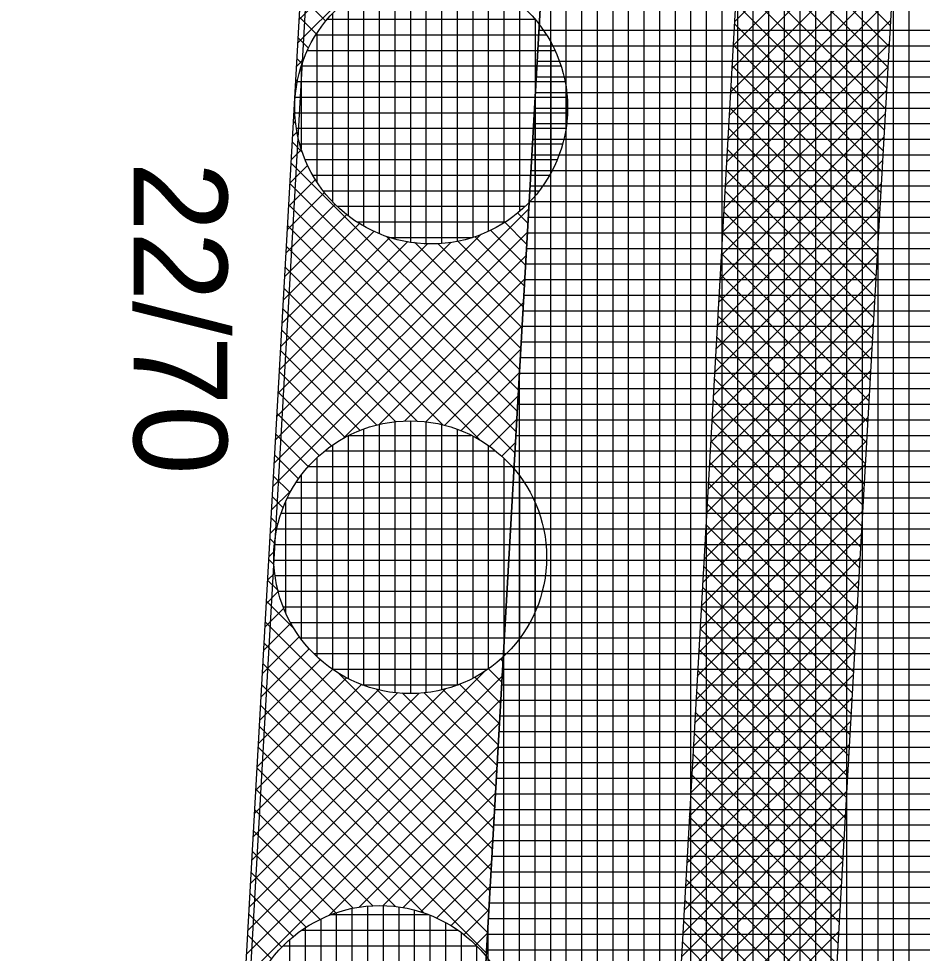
# Model space of a CAD drawing. Extents: x -565346 to -564154, y -1097386 to -1095620.
# Drawn here: x -564301.42 to -564289.82, y -1097169.44 to -1097157.44 of the extents above; entities that cross this region are included whole.
import ezdxf

# ---------------------------------------------------------------- set-up
doc = ezdxf.new("R2010")
doc.units = 0
for name, color, linetype in [('Vrstva 1', 7, 'Continuous'), ('Vrstva 40', 7, 'Continuous'), ('Vrstva 41', 7, 'Continuous'), ('Vrstva 42', 7, 'Continuous'), ('Vrstva 43', 7, 'Continuous'), ('Vrstva 44', 7, 'Continuous')]:
    doc.layers.add(name, color=color, linetype=linetype)

msp = doc.modelspace()

# ---------------------------------------------------------------- linework, layer by layer
at = {"layer": 'Vrstva 1'}
msp.add_line((-564307.09, -1097322.09), (-564296.5, -1097135.53), dxfattribs=at)
at = {"layer": 'Vrstva 41'}
msp.add_lwpolyline([(-564307.383, -1097332.191), (-564304.399, -1097332.838), (-564304.096, -1097322.37), (-564303.226, -1097307.04), (-564296.016, -1097180.02), (-564294.347, -1097150.646), (-564297.42, -1097150.37), (-564307.09, -1097322.09)], close=True, dxfattribs=at)
at = {"layer": 'Vrstva 42'}
for p, q in [((-564294.548, -1097154.186), (-564297.819, -1097157.457)), ((-564294.565, -1097154.486), (-564297.836, -1097157.757)), ((-564290.107, -1097155.361), (-564292.232, -1097157.485)), ((-564292.127, -1097155.638), (-564290.231, -1097157.533)), ((-564290.124, -1097155.661), (-564292.249, -1097157.785)), ((-564290.142, -1097155.961), (-564292.266, -1097158.085)), ((-564292.142, -1097155.905), (-564290.246, -1097157.801)), ((-564292.157, -1097156.173), (-564290.261, -1097158.069)), ((-564290.159, -1097156.261), (-564292.283, -1097158.385)), ((-564292.172, -1097156.441), (-564290.276, -1097158.336)), ((-564290.176, -1097156.561), (-564292.3, -1097158.685)), ((-564292.187, -1097156.708), (-564290.292, -1097158.604)), ((-564290.193, -1097156.861), (-564292.317, -1097158.985)), ((-564292.203, -1097156.976), (-564290.307, -1097158.872)), ((-564297.802, -1097157.15), (-564297.476, -1097157.476)), ((-564290.21, -1097157.161), (-564292.334, -1097159.285)), ((-564292.218, -1097157.244), (-564290.322, -1097159.139)), ((-564297.817, -1097157.418), (-564297.595, -1097157.64)), ((-564294.736, -1097157.485), (-564294.752, -1097157.501)), ((-564290.227, -1097157.46), (-564292.351, -1097159.585)), ((-564292.233, -1097157.511), (-564290.337, -1097159.407)), ((-564297.832, -1097157.685), (-564297.697, -1097157.821)), ((-564290.244, -1097157.76), (-564292.368, -1097159.884)), ((-564292.248, -1097157.779), (-564290.353, -1097159.675)), ((-564297.756, -1097157.96), (-564297.853, -1097158.056)), ((-564297.847, -1097157.953), (-564297.78, -1097158.021)), ((-564290.261, -1097158.06), (-564292.385, -1097160.184)), ((-564292.263, -1097158.046), (-564290.368, -1097159.942)), ((-564297.862, -1097158.221), (-564297.84, -1097158.243)), ((-564297.855, -1097158.341), (-564297.87, -1097158.356)), ((-564290.278, -1097158.36), (-564292.402, -1097160.484)), ((-564292.279, -1097158.314), (-564290.383, -1097160.21)), ((-564297.877, -1097158.489), (-564297.869, -1097158.497)), ((-564292.294, -1097158.582), (-564290.398, -1097160.477)), ((-564297.892, -1097158.757), (-564297.861, -1097158.788)), ((-564297.871, -1097158.64), (-564297.887, -1097158.656)), ((-564290.295, -1097158.66), (-564292.419, -1097160.784)), ((-564292.309, -1097158.849), (-564290.413, -1097160.745)), ((-564297.844, -1097158.896), (-564297.903, -1097158.956)), ((-564290.312, -1097158.96), (-564292.436, -1097161.084)), ((-564297.907, -1097159.024), (-564297.777, -1097159.155)), ((-564292.324, -1097159.117), (-564290.429, -1097161.013)), ((-564297.788, -1097159.123), (-564297.92, -1097159.255)), ((-564297.708, -1097159.326), (-564297.937, -1097159.555)), ((-564297.922, -1097159.292), (-564295.004, -1097162.21)), ((-564290.329, -1097159.26), (-564292.453, -1097161.384)), ((-564292.339, -1097159.385), (-564290.444, -1097161.28)), ((-564297.608, -1097159.508), (-564297.954, -1097159.855)), ((-564297.938, -1097159.56), (-564295.019, -1097162.478)), ((-564290.346, -1097159.56), (-564292.47, -1097161.684)), ((-564297.49, -1097159.674), (-564297.971, -1097160.154)), ((-564292.355, -1097159.652), (-564290.459, -1097161.548)), ((-564297.356, -1097159.823), (-564297.988, -1097160.454)), ((-564297.953, -1097159.828), (-564295.034, -1097162.746)), ((-564294.869, -1097159.8), (-564294.867, -1097159.802)), ((-564294.872, -1097159.884), (-564298.14, -1097163.152)), ((-564297.207, -1097159.956), (-564298.005, -1097160.754)), ((-564295.016, -1097159.936), (-564294.882, -1097160.069)), ((-564290.363, -1097159.859), (-564292.487, -1097161.984)), ((-564292.37, -1097159.92), (-564290.474, -1097161.816)), ((-564297.041, -1097160.073), (-564298.022, -1097161.054)), ((-564295.18, -1097160.055), (-564294.898, -1097160.337)), ((-564294.889, -1097160.184), (-564298.157, -1097163.451)), ((-564296.857, -1097160.172), (-564298.038, -1097161.353)), ((-564297.968, -1097160.095), (-564295.05, -1097163.013)), ((-564295.361, -1097160.157), (-564294.913, -1097160.605)), ((-564290.38, -1097160.159), (-564292.504, -1097162.283)), ((-564292.385, -1097160.188), (-564290.489, -1097162.083)), ((-564295.48, -1097160.209), (-564298.123, -1097162.852)), ((-564295.866, -1097160.312), (-564298.106, -1097162.552)), ((-564296.422, -1097160.303), (-564298.072, -1097161.953)), ((-564296.653, -1097160.251), (-564298.055, -1097161.653)), ((-564296.695, -1097160.237), (-564294.989, -1097161.943)), ((-564296.337, -1097160.312), (-564294.974, -1097161.675)), ((-564295.783, -1097160.3), (-564294.943, -1097161.14)), ((-564295.561, -1097160.24), (-564294.928, -1097160.872)), ((-564296.166, -1097160.33), (-564298.089, -1097162.252)), ((-564297.983, -1097160.363), (-564295.487, -1097162.859)), ((-564296.037, -1097160.329), (-564294.958, -1097161.407)), ((-564294.906, -1097160.483), (-564297.252, -1097162.829)), ((-564290.397, -1097160.459), (-564292.521, -1097162.583)), ((-564292.4, -1097160.455), (-564290.505, -1097162.351)), ((-564297.998, -1097160.631), (-564295.971, -1097162.658)), ((-564294.923, -1097160.783), (-564296.79, -1097162.651)), ((-564290.414, -1097160.759), (-564292.538, -1097162.883)), ((-564292.415, -1097160.723), (-564290.52, -1097162.619)), ((-564298.013, -1097160.899), (-564296.303, -1097162.609)), ((-564292.431, -1097160.99), (-564290.535, -1097162.886)), ((-564294.94, -1097161.083), (-564296.465, -1097162.608)), ((-564290.431, -1097161.059), (-564292.555, -1097163.183)), ((-564298.028, -1097161.166), (-564296.58, -1097162.614)), ((-564292.446, -1097161.258), (-564290.55, -1097163.154)), ((-564294.957, -1097161.383), (-564296.191, -1097162.617)), ((-564290.448, -1097161.359), (-564292.572, -1097163.483)), ((-564298.043, -1097161.434), (-564296.819, -1097162.658)), ((-564292.461, -1097161.526), (-564290.565, -1097163.421)), ((-564298.058, -1097161.702), (-564297.033, -1097162.727)), ((-564294.974, -1097161.683), (-564295.954, -1097162.663)), ((-564290.465, -1097161.659), (-564292.589, -1097163.783)), ((-564292.476, -1097161.793), (-564290.581, -1097163.689)), ((-564298.073, -1097161.97), (-564297.227, -1097162.816)), ((-564294.991, -1097161.983), (-564295.741, -1097162.733)), ((-564290.482, -1097161.959), (-564292.606, -1097164.083)), ((-564292.492, -1097162.061), (-564290.596, -1097163.957)), ((-564298.088, -1097162.237), (-564297.402, -1097162.924)), ((-564295.008, -1097162.283), (-564295.548, -1097162.823)), ((-564290.499, -1097162.259), (-564292.623, -1097164.383)), ((-564292.507, -1097162.329), (-564290.611, -1097164.224)), ((-564298.103, -1097162.505), (-564297.559, -1097163.049)), ((-564295.025, -1097162.583), (-564295.374, -1097162.932)), ((-564290.516, -1097162.558), (-564292.64, -1097164.683)), ((-564292.522, -1097162.596), (-564290.626, -1097164.492)), ((-564298.118, -1097162.773), (-564297.7, -1097163.191)), ((-564295.042, -1097162.883), (-564295.218, -1097163.059)), ((-564290.533, -1097162.858), (-564292.658, -1097164.982)), ((-564292.537, -1097162.864), (-564290.641, -1097164.76)), ((-564298.134, -1097163.041), (-564297.825, -1097163.349)), ((-564295.059, -1097163.182), (-564295.079, -1097163.202)), ((-564290.55, -1097163.158), (-564292.675, -1097165.282)), ((-564292.552, -1097163.132), (-564290.657, -1097165.027)), ((-564298.149, -1097163.309), (-564297.933, -1097163.524)), ((-564292.568, -1097163.399), (-564290.672, -1097165.295)), ((-564297.919, -1097163.496), (-564298.174, -1097163.751)), ((-564290.567, -1097163.458), (-564292.692, -1097165.582)), ((-564298.164, -1097163.576), (-564298.022, -1097163.718)), ((-564292.583, -1097163.667), (-564290.687, -1097165.563)), ((-564290.585, -1097163.758), (-564292.709, -1097165.882)), ((-564298.179, -1097163.844), (-564298.09, -1097163.932)), ((-564298.097, -1097163.958), (-564298.19, -1097164.051)), ((-564292.598, -1097163.934), (-564290.702, -1097165.83)), ((-564298.194, -1097164.112), (-564298.134, -1097164.172)), ((-564290.602, -1097164.058), (-564292.726, -1097166.182)), ((-564292.613, -1097164.202), (-564290.717, -1097166.098)), ((-564298.209, -1097164.38), (-564298.139, -1097164.45)), ((-564298.14, -1097164.283), (-564298.207, -1097164.35)), ((-564290.619, -1097164.358), (-564292.743, -1097166.482)), ((-564292.628, -1097164.47), (-564290.733, -1097166.365)), ((-564298.131, -1097164.557), (-564298.224, -1097164.65)), ((-564298.224, -1097164.647), (-564298.088, -1097164.783)), ((-564290.636, -1097164.658), (-564292.76, -1097166.782)), ((-564292.644, -1097164.737), (-564290.748, -1097166.633)), ((-564298.085, -1097164.794), (-564298.241, -1097164.95)), ((-564298.239, -1097164.915), (-564297.882, -1097165.272)), ((-564290.653, -1097164.957), (-564292.777, -1097167.082)), ((-564298.015, -1097165.007), (-564298.258, -1097165.25)), ((-564292.659, -1097165.005), (-564290.763, -1097166.901)), ((-564297.925, -1097165.2), (-564298.275, -1097165.549)), ((-564298.254, -1097165.183), (-564295.339, -1097168.098)), ((-564290.67, -1097165.257), (-564292.794, -1097167.381)), ((-564292.674, -1097165.273), (-564290.778, -1097167.168)), ((-564297.816, -1097165.374), (-564298.292, -1097165.849)), ((-564298.269, -1097165.451), (-564295.354, -1097168.366)), ((-564297.689, -1097165.53), (-564298.309, -1097166.149)), ((-564290.687, -1097165.557), (-564292.811, -1097167.681)), ((-564292.689, -1097165.54), (-564290.793, -1097167.436)), ((-564297.546, -1097165.669), (-564298.325, -1097166.449)), ((-564295.231, -1097165.66), (-564295.202, -1097165.69)), ((-564295.42, -1097165.805), (-564298.46, -1097168.846)), ((-564297.387, -1097165.793), (-564298.342, -1097166.748)), ((-564298.284, -1097165.718), (-564295.369, -1097168.634)), ((-564295.389, -1097165.785), (-564295.217, -1097165.957)), ((-564292.704, -1097165.808), (-564290.809, -1097167.704)), ((-564295.213, -1097165.881), (-564298.477, -1097169.146)), ((-564297.211, -1097165.9), (-564298.359, -1097167.048)), ((-564297.312, -1097165.842), (-564295.323, -1097167.831)), ((-564295.564, -1097165.893), (-564295.232, -1097166.225)), ((-564290.704, -1097165.857), (-564292.828, -1097167.981)), ((-564295.938, -1097166.041), (-564298.444, -1097168.547)), ((-564296.8, -1097166.055), (-564298.393, -1097167.647)), ((-564297.016, -1097165.987), (-564298.376, -1097167.348)), ((-564298.299, -1097165.986), (-564295.384, -1097168.901)), ((-564296.823, -1097166.048), (-564295.308, -1097167.563)), ((-564295.972, -1097166.05), (-564295.263, -1097166.76)), ((-564295.758, -1097165.982), (-564295.247, -1097166.493)), ((-564295.23, -1097166.181), (-564298.494, -1097169.446)), ((-564296.277, -1097166.098), (-564298.427, -1097168.247)), ((-564296.55, -1097166.088), (-564298.41, -1097167.947)), ((-564296.495, -1097166.093), (-564295.293, -1097167.295)), ((-564296.212, -1097166.094), (-564295.278, -1097167.028)), ((-564290.721, -1097166.157), (-564292.845, -1097168.281)), ((-564292.72, -1097166.076), (-564290.824, -1097167.971)), ((-564298.314, -1097166.254), (-564295.399, -1097169.169)), ((-564292.735, -1097166.343), (-564290.839, -1097168.239)), ((-564295.247, -1097166.481), (-564298.511, -1097169.745)), ((-564298.33, -1097166.522), (-564295.415, -1097169.437)), ((-564290.738, -1097166.457), (-564292.862, -1097168.581)), ((-564292.75, -1097166.611), (-564290.854, -1097168.507)), ((-564298.345, -1097166.789), (-564296.212, -1097168.922)), ((-564295.264, -1097166.781), (-564297.434, -1097168.952)), ((-564290.755, -1097166.757), (-564292.879, -1097168.881)), ((-564292.765, -1097166.878), (-564290.87, -1097168.774)), ((-564298.36, -1097167.057), (-564296.58, -1097168.837)), ((-564295.281, -1097167.081), (-564297.046, -1097168.846)), ((-564290.772, -1097167.057), (-564292.896, -1097169.181)), ((-564292.78, -1097167.146), (-564290.885, -1097169.042)), ((-564298.375, -1097167.325), (-564296.871, -1097168.829)), ((-564295.298, -1097167.381), (-564296.743, -1097168.826)), ((-564290.789, -1097167.357), (-564292.913, -1097169.481)), ((-564292.796, -1097167.414), (-564290.9, -1097169.309)), ((-564298.39, -1097167.593), (-564297.124, -1097168.858)), ((-564295.315, -1097167.681), (-564296.486, -1097168.852)), ((-564290.806, -1097167.656), (-564292.93, -1097169.781)), ((-564292.811, -1097167.681), (-564290.915, -1097169.577)), ((-564298.405, -1097167.861), (-564297.347, -1097168.918)), ((-564295.332, -1097167.981), (-564296.257, -1097168.906)), ((-564290.823, -1097167.956), (-564292.947, -1097170.08)), ((-564292.826, -1097167.949), (-564290.93, -1097169.845)), ((-564298.42, -1097168.128), (-564297.547, -1097169.001)), ((-564292.841, -1097168.217), (-564290.946, -1097170.112)), ((-564295.349, -1097168.28), (-564296.053, -1097168.985)), ((-564290.84, -1097168.256), (-564292.964, -1097170.38)), ((-564298.435, -1097168.396), (-564297.728, -1097169.103)), ((-564295.366, -1097168.58), (-564295.869, -1097169.084)), ((-564290.857, -1097168.556), (-564292.981, -1097170.68)), ((-564292.856, -1097168.484), (-564290.961, -1097170.38)), ((-564298.45, -1097168.664), (-564297.892, -1097169.222)), ((-564292.872, -1097168.752), (-564290.976, -1097170.648)), ((-564298.465, -1097168.932), (-564298.039, -1097169.358)), ((-564295.383, -1097168.88), (-564295.703, -1097169.2)), ((-564290.874, -1097168.856), (-564292.998, -1097170.98)), ((-564292.887, -1097169.02), (-564290.991, -1097170.915)), ((-564295.4, -1097169.18), (-564295.554, -1097169.333)), ((-564290.891, -1097169.156), (-564293.015, -1097171.28)), ((-564298.48, -1097169.199), (-564298.171, -1097169.509)), ((-564292.902, -1097169.287), (-564291.006, -1097171.183))]:
    msp.add_line(p, q, dxfattribs=at)
msp.add_lwpolyline([(-564300.922, -1097310.531), (-564298.925, -1097310.644), (-564291.523, -1097180.275), (-564289.854, -1097150.901), (-564291.851, -1097150.788), (-564293.52, -1097180.162), (-564300.73, -1097307.182)], close=True, dxfattribs=at)
at = {"layer": 'Vrstva 43'}
for p, q in [((-564289.99, -1097197.382), (-564289.99, -1097065.027)), ((-564290.19, -1097200.905), (-564290.19, -1097068.547)), ((-564290.39, -1097204.428), (-564290.39, -1097072.067)), ((-564290.59, -1097207.951), (-564290.59, -1097075.587)), ((-564290.79, -1097211.475), (-564290.79, -1097079.106)), ((-564290.99, -1097214.998), (-564290.99, -1097082.626)), ((-564291.19, -1097218.521), (-564291.19, -1097086.146)), ((-564291.39, -1097222.044), (-564291.39, -1097089.666)), ((-564291.59, -1097225.568), (-564291.59, -1097093.186)), ((-564291.79, -1097229.091), (-564291.79, -1097096.706)), ((-564291.99, -1097232.614), (-564291.99, -1097100.226)), ((-564292.19, -1097236.137), (-564292.19, -1097103.746)), ((-564292.39, -1097239.661), (-564292.39, -1097107.266)), ((-564292.59, -1097243.184), (-564292.59, -1097110.785)), ((-564292.79, -1097246.707), (-564292.79, -1097114.305)), ((-564292.99, -1097250.23), (-564292.99, -1097117.825)), ((-564293.19, -1097253.754), (-564293.19, -1097121.345)), ((-564293.39, -1097257.278), (-564293.39, -1097124.865)), ((-564293.59, -1097260.802), (-564293.59, -1097128.385)), ((-564293.79, -1097264.325), (-564293.79, -1097131.905)), ((-564293.99, -1097267.849), (-564293.99, -1097135.425)), ((-564294.19, -1097271.373), (-564294.19, -1097138.944)), ((-564294.39, -1097274.897), (-564294.39, -1097151.403)), ((-564294.59, -1097278.421), (-564294.59, -1097154.926)), ((-564294.741, -1097157.59), (-564287.73, -1097157.59)), ((-564294.753, -1097157.79), (-564287.741, -1097157.79)), ((-564294.764, -1097157.99), (-564287.753, -1097157.99)), ((-564294.775, -1097158.19), (-564287.764, -1097158.19)), ((-564294.787, -1097158.39), (-564287.775, -1097158.39)), ((-564294.79, -1097281.945), (-564294.79, -1097158.449)), ((-564294.798, -1097158.59), (-564287.787, -1097158.59)), ((-564294.809, -1097158.79), (-564287.798, -1097158.79)), ((-564294.821, -1097158.99), (-564287.81, -1097158.99)), ((-564294.832, -1097159.19), (-564287.821, -1097159.19)), ((-564294.843, -1097159.39), (-564287.832, -1097159.39)), ((-564294.855, -1097159.59), (-564287.844, -1097159.59)), ((-564294.866, -1097159.79), (-564287.855, -1097159.79)), ((-564294.877, -1097159.99), (-564287.866, -1097159.99)), ((-564294.889, -1097160.19), (-564287.878, -1097160.19)), ((-564294.9, -1097160.39), (-564287.889, -1097160.39)), ((-564294.912, -1097160.59), (-564287.9, -1097160.59)), ((-564294.923, -1097160.79), (-564287.912, -1097160.79)), ((-564294.934, -1097160.99), (-564287.923, -1097160.99)), ((-564294.946, -1097161.19), (-564287.935, -1097161.19)), ((-564294.957, -1097161.39), (-564287.946, -1097161.39)), ((-564294.968, -1097161.59), (-564287.957, -1097161.59)), ((-564294.98, -1097161.79), (-564287.969, -1097161.79)), ((-564294.991, -1097161.99), (-564287.98, -1097161.99)), ((-564294.99, -1097285.469), (-564294.99, -1097161.972)), ((-564295.002, -1097162.19), (-564287.991, -1097162.19)), ((-564295.014, -1097162.39), (-564288.003, -1097162.39)), ((-564295.025, -1097162.59), (-564288.014, -1097162.59)), ((-564295.036, -1097162.79), (-564288.025, -1097162.79)), ((-564295.048, -1097162.99), (-564288.037, -1097162.99)), ((-564295.059, -1097163.19), (-564288.048, -1097163.19)), ((-564295.071, -1097163.39), (-564288.06, -1097163.39)), ((-564295.082, -1097163.59), (-564288.071, -1097163.59)), ((-564295.093, -1097163.79), (-564288.082, -1097163.79)), ((-564295.105, -1097163.99), (-564288.094, -1097163.99)), ((-564295.116, -1097164.19), (-564288.105, -1097164.19)), ((-564295.127, -1097164.39), (-564288.116, -1097164.39)), ((-564295.139, -1097164.59), (-564288.128, -1097164.59)), ((-564295.15, -1097164.79), (-564288.139, -1097164.79)), ((-564295.161, -1097164.99), (-564288.15, -1097164.99)), ((-564295.173, -1097165.19), (-564288.162, -1097165.19)), ((-564295.184, -1097165.39), (-564288.173, -1097165.39)), ((-564295.195, -1097165.59), (-564288.185, -1097165.59)), ((-564295.19, -1097288.993), (-564295.19, -1097165.495)), ((-564295.207, -1097165.79), (-564288.196, -1097165.79)), ((-564295.218, -1097165.99), (-564288.207, -1097165.99)), ((-564295.229, -1097166.19), (-564288.219, -1097166.19)), ((-564295.241, -1097166.39), (-564288.23, -1097166.39)), ((-564295.252, -1097166.59), (-564288.241, -1097166.59)), ((-564295.264, -1097166.79), (-564288.253, -1097166.79)), ((-564295.275, -1097166.99), (-564288.264, -1097166.99)), ((-564295.286, -1097167.19), (-564288.275, -1097167.19)), ((-564295.298, -1097167.39), (-564288.287, -1097167.39)), ((-564295.309, -1097167.59), (-564288.298, -1097167.59)), ((-564295.32, -1097167.79), (-564288.31, -1097167.79)), ((-564295.332, -1097167.99), (-564288.321, -1097167.99)), ((-564295.343, -1097168.19), (-564288.332, -1097168.19)), ((-564295.354, -1097168.39), (-564288.344, -1097168.39)), ((-564295.366, -1097168.59), (-564288.355, -1097168.59)), ((-564295.377, -1097168.79), (-564288.366, -1097168.79)), ((-564295.39, -1097292.517), (-564295.39, -1097169.017)), ((-564295.388, -1097168.99), (-564288.378, -1097168.99)), ((-564295.4, -1097169.19), (-564288.389, -1097169.19)), ((-564295.411, -1097169.39), (-564288.4, -1097169.39))]:
    msp.add_line(p, q, dxfattribs=at)
msp.add_lwpolyline([(-564283.37, -1096906.18), (-564284.87, -1096930.83), (-564282.373, -1096930.972), (-564294.286, -1097140.634), (-564296.782, -1097140.492), (-564297.42, -1097150.37), (-564294.347, -1097150.646), (-564303.226, -1097307.04), (-564304.096, -1097322.37), (-564304.399, -1097332.838), (-564302.848, -1097333.175), (-564297.082, -1097322.329), (-564293.197, -1097253.877), (-564289.027, -1097180.417), (-564287.358, -1097151.043), (-564285.364, -1097151.156), (-564284.798, -1097141.172), (-564286.791, -1097141.059), (-564274.888, -1096931.397), (-564272.899, -1096931.51), (-564271.475, -1096906.55)], dxfattribs=at)
at = {"layer": 'Vrstva 44'}
for p, q in [((-564296.19, -1097156.837), (-564296.19, -1097160.332)), ((-564296.59, -1097156.898), (-564296.59, -1097160.27)), ((-564296.39, -1097156.856), (-564296.39, -1097160.312)), ((-564295.99, -1097156.841), (-564295.99, -1097160.328)), ((-564295.79, -1097156.867), (-564295.79, -1097160.3)), ((-564295.59, -1097156.918), (-564295.59, -1097160.249)), ((-564296.99, -1097157.066), (-564296.99, -1097160.102)), ((-564296.79, -1097156.968), (-564296.79, -1097160.201)), ((-564295.39, -1097156.997), (-564295.39, -1097160.172)), ((-564297.19, -1097157.197), (-564297.19, -1097159.97)), ((-564295.19, -1097157.105), (-564295.19, -1097160.063)), ((-564294.99, -1097157.252), (-564294.99, -1097159.915)), ((-564297.39, -1097157.38), (-564297.39, -1097159.788)), ((-564297.454, -1097157.45), (-564294.791, -1097157.45)), ((-564294.79, -1097157.451), (-564294.79, -1097159.715)), ((-564297.601, -1097157.65), (-564294.645, -1097157.65)), ((-564297.59, -1097157.633), (-564297.59, -1097159.535)), ((-564294.59, -1097157.741), (-564294.59, -1097159.424)), ((-564297.711, -1097157.85), (-564294.536, -1097157.85)), ((-564297.79, -1097158.058), (-564297.79, -1097159.112)), ((-564297.788, -1097158.05), (-564294.457, -1097158.05)), ((-564297.839, -1097158.25), (-564294.407, -1097158.25)), ((-564294.39, -1097158.348), (-564294.39, -1097158.814)), ((-564297.867, -1097158.45), (-564294.38, -1097158.45)), ((-564297.872, -1097158.65), (-564294.376, -1097158.65)), ((-564297.852, -1097158.85), (-564294.394, -1097158.85)), ((-564297.808, -1097159.05), (-564294.437, -1097159.05)), ((-564297.739, -1097159.25), (-564294.507, -1097159.25)), ((-564297.644, -1097159.45), (-564294.604, -1097159.45)), ((-564297.509, -1097159.65), (-564294.736, -1097159.65)), ((-564297.331, -1097159.85), (-564294.917, -1097159.85)), ((-564297.078, -1097160.05), (-564295.17, -1097160.05)), ((-564296.655, -1097160.25), (-564295.594, -1097160.25)), ((-564296.99, -1097162.711), (-564296.99, -1097165.997)), ((-564296.79, -1097162.652), (-564296.79, -1097166.058)), ((-564296.59, -1097162.617), (-564296.59, -1097166.092)), ((-564296.39, -1097162.605), (-564296.39, -1097166.102)), ((-564296.19, -1097162.616), (-564296.19, -1097166.09)), ((-564295.99, -1097162.653), (-564295.99, -1097166.056)), ((-564295.79, -1097162.713), (-564295.79, -1097165.997)), ((-564297.19, -1097162.797), (-564297.19, -1097165.911)), ((-564297.177, -1097162.79), (-564295.611, -1097162.79)), ((-564295.59, -1097162.8), (-564295.59, -1097165.908)), ((-564297.39, -1097162.919), (-564297.39, -1097165.79)), ((-564295.39, -1097162.921), (-564295.39, -1097165.786)), ((-564297.486, -1097162.99), (-564295.297, -1097162.99)), ((-564297.699, -1097163.19), (-564295.088, -1097163.19)), ((-564297.59, -1097163.078), (-564297.59, -1097165.629)), ((-564295.19, -1097163.085), (-564295.19, -1097165.624)), ((-564297.79, -1097163.303), (-564297.79, -1097165.405)), ((-564294.99, -1097163.311), (-564294.99, -1097165.401)), ((-564297.85, -1097163.39), (-564294.933, -1097163.39)), ((-564297.99, -1097163.643), (-564297.99, -1097165.068)), ((-564297.966, -1097163.59), (-564294.82, -1097163.59)), ((-564294.79, -1097163.652), (-564294.79, -1097165.053)), ((-564298.048, -1097163.79), (-564294.737, -1097163.79)), ((-564298.102, -1097163.99), (-564294.681, -1097163.99)), ((-564298.133, -1097164.19), (-564294.652, -1097164.19)), ((-564298.141, -1097164.39), (-564294.645, -1097164.39)), ((-564298.126, -1097164.59), (-564294.66, -1097164.59)), ((-564298.086, -1097164.79), (-564294.698, -1097164.79)), ((-564298.021, -1097164.99), (-564294.763, -1097164.99)), ((-564297.928, -1097165.19), (-564294.857, -1097165.19)), ((-564297.801, -1097165.39), (-564294.983, -1097165.39)), ((-564297.63, -1097165.59), (-564295.156, -1097165.59)), ((-564297.39, -1097165.79), (-564295.395, -1097165.79)), ((-564297.01, -1097165.99), (-564295.772, -1097165.99)), ((-564296.94, -1097168.832), (-564296.94, -1097172.315)), ((-564296.74, -1097168.825), (-564296.74, -1097172.322)), ((-564297.408, -1097168.94), (-564296.161, -1097168.94)), ((-564297.34, -1097168.917), (-564297.34, -1097172.231)), ((-564297.14, -1097168.863), (-564297.14, -1097172.286)), ((-564296.54, -1097168.843), (-564296.54, -1097172.306)), ((-564296.34, -1097168.883), (-564296.34, -1097172.267)), ((-564296.14, -1097168.948), (-564296.14, -1097172.201)), ((-564297.54, -1097168.998), (-564297.54, -1097172.15)), ((-564295.94, -1097169.041), (-564295.94, -1097172.106)), ((-564297.782, -1097169.14), (-564295.782, -1097169.14)), ((-564297.74, -1097169.111), (-564297.74, -1097172.038)), ((-564295.74, -1097169.171), (-564295.74, -1097171.98)), ((-564297.94, -1097169.264), (-564297.94, -1097171.884)), ((-564298.02, -1097169.34), (-564295.543, -1097169.34)), ((-564295.54, -1097169.343), (-564295.54, -1097171.804))]:
    msp.add_line(p, q, dxfattribs=at)
for centre in [(-564296.123, -1097158.584), (-564296.392, -1097164.354), (-564296.782, -1097170.574)]:
    msp.add_circle(centre, 1.75, dxfattribs=at)

# ---------------------------------------------------------------- texts
at = {"layer": 'Vrstva 40'}
msp.add_text('22/70', height=1.2, rotation=270, dxfattribs=at).set_placement((-564299.94, -1097159.28))

doc.saveas('drawing.dxf')
